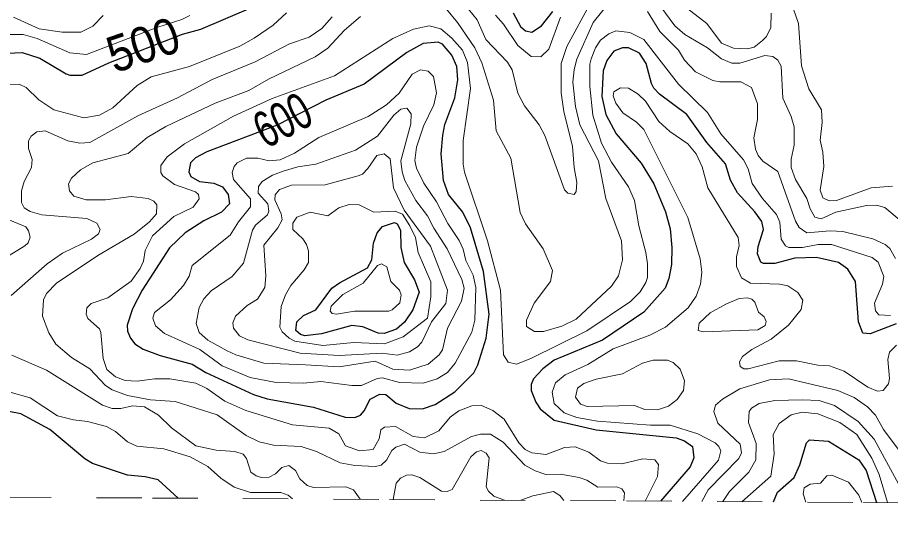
# Model space of a CAD drawing. Extents: x 577 to 602.9, y 7483.8 to 7511.6.
# Drawn here: x 593.996 to 595.926, y 7483.775 to 7484.893 of the extents above; entities that cross this region are included whole.
import ezdxf
from ezdxf.enums import TextEntityAlignment as Align

# ---------------------------------------------------------------- set-up
doc = ezdxf.new("R2010")
doc.units = 0
doc.header["$LTSCALE"] = 0.032
doc.linetypes.add('SHORT_DASHED', pattern=[2.7, 1.5, -1.2])
for name, color, linetype, lineweight in [('1', 7, 'Continuous', 25), ('2', 7, 'Continuous', 13), ('62', 7, 'SHORT_DASHED', 13)]:
    doc.layers.add(name, color=color, linetype=linetype, lineweight=lineweight)
doc.layers.add('61', color=7, linetype='Continuous')

msp = doc.modelspace()

# ---------------------------------------------------------------- linework, layer by layer
at = {"layer": '1'}
for points in [[(593.9574, 7484.8127), (594.0067, 7484.8151), (594.0456, 7484.8024), (594.1037, 7484.7682), (594.1124, 7484.765), (594.1395, 7484.765), (594.1983, 7484.792), (594.3613, 7484.8556), (594.4019, 7484.8668), (594.5069, 7484.9113)], [(595.0921, 7484.9026), (595.108, 7484.8723), (595.1191, 7484.8628), (595.1334, 7484.8604), (595.1549, 7484.8739), (595.1796, 7484.9057)], [(595.9382, 7484.2147), (595.8809, 7484.1925), (595.865, 7484.1941), (595.8555, 7484.2195), (595.8483, 7484.3086), (595.8316, 7484.3356), (595.8109, 7484.3507), (595.7624, 7484.3618), (595.7147, 7484.3603), (595.6702, 7484.3483), (595.6455, 7484.3483), (595.6392, 7484.3515), (595.632, 7484.3698), (595.6336, 7484.3857), (595.6455, 7484.4239), (595.6416, 7484.4414), (595.6265, 7484.4628), (595.5875, 7484.505), (595.5724, 7484.5328), (595.5613, 7484.5686), (595.5199, 7484.6163), (595.4762, 7484.6783), (595.4157, 7484.7229), (595.403, 7484.7364), (595.3974, 7484.7467), (595.3863, 7484.7904), (595.3712, 7484.8135), (595.3466, 7484.8254), (595.3338, 7484.8254), (595.3147, 7484.8183), (595.2988, 7484.7976), (595.2909, 7484.7745), (595.2877, 7484.7181), (595.2965, 7484.6783), (595.3195, 7484.6354), (595.3752, 7484.5702), (595.403, 7484.5249), (595.4285, 7484.4628), (595.4388, 7484.4247), (595.4428, 7484.3841), (595.442, 7484.3459), (595.4364, 7484.3149), (595.4277, 7484.2935), (595.3807, 7484.241), (595.2893, 7484.179), (595.1828, 7484.1344), (595.1573, 7484.1153), (595.1366, 7484.0931), (595.1319, 7484.0811), (595.1319, 7484.0676), (595.1422, 7484.0414), (595.1517, 7484.0271), (595.1828, 7484.0016), (595.2758, 7483.9802), (595.4523, 7483.9627), (595.4706, 7483.9563), (595.4881, 7483.9436), (595.4913, 7483.9189), (595.4833, 7483.8983), (595.4173, 7483.8226)], [(594.3517, 7483.8292), (594.3073, 7483.8696), (594.2786, 7483.8768), (594.2397, 7483.88), (594.1625, 7483.9062), (594.145, 7483.9165), (594.0679, 7483.981), (594.0035, 7484.0159), (593.9272, 7484.0303)], [(595.6672, 7483.8211), (595.6764, 7483.8428), (595.7128, 7483.8747), (595.7253, 7483.9027), (595.74, 7483.9518), (595.747, 7483.958), (595.789, 7483.9557), (595.8559, 7483.9144), (595.8723, 7483.8903), (595.8951, 7483.8196)]]:
    msp.add_lwpolyline(points, dxfattribs=at)
for points in [[(594.9199, 7484.0368), (594.9633, 7484.0644), (595.0054, 7484.1066), (595.0142, 7484.1241), (595.0325, 7484.1829), (595.0388, 7484.2362), (595.0261, 7484.3308), (594.9975, 7484.427), (594.9808, 7484.462), (594.949, 7484.501), (594.9378, 7484.532), (594.9331, 7484.5909), (594.9362, 7484.6322), (594.941, 7484.6561), (594.9633, 7484.7149), (594.9696, 7484.7547), (594.9673, 7484.7841), (594.9561, 7484.8095), (594.9355, 7484.8334), (594.9259, 7484.8382), (594.8933, 7484.835), (594.8567, 7484.8151), (594.7629, 7484.7451), (594.6778, 7484.7093), (594.5703, 7484.6547), (594.4146, 7484.5956), (594.39, 7484.5821), (594.3788, 7484.571), (594.3749, 7484.5511), (594.3796, 7484.5408), (594.3987, 7484.5296), (594.4305, 7484.5264), (594.4496, 7484.5177), (594.4623, 7484.501), (594.4647, 7484.4803), (594.4472, 7484.462), (594.4082, 7484.443), (594.3669, 7484.4159), (594.3327, 7484.3833), (594.2723, 7484.2895), (594.2508, 7484.2481), (594.2389, 7484.2123), (594.2397, 7484.1988), (594.246, 7484.1829), (594.2556, 7484.171), (594.2739, 7484.1591), (594.312, 7484.1448), (594.3828, 7484.1257), (594.413, 7484.1074), (594.518, 7484.0589), (594.5482, 7484.0493), (594.6508, 7484.0303), (594.7208, 7484.0088), (594.7422, 7484.008), (594.7542, 7484.0128), (594.7629, 7484.0223), (594.7756, 7484.0485), (594.7971, 7484.0597), (594.8106, 7484.0589), (594.8337, 7484.0398), (594.8623, 7484.0279), (594.8917, 7484.0271)], [(594.7084, 7484.3059), (594.7701, 7484.3388), (594.7796, 7484.3563), (594.7836, 7484.3936), (594.7915, 7484.4159), (594.8035, 7484.4302), (594.8297, 7484.439), (594.8353, 7484.4358), (594.8432, 7484.4223), (594.844, 7484.3841), (594.8512, 7484.3507), (594.8742, 7484.3125), (594.8846, 7484.2847), (594.8702, 7484.2457), (594.852, 7484.2187), (594.8345, 7484.2028), (594.8066, 7484.1933), (594.7939, 7484.1941), (594.7597, 7484.2084), (594.7351, 7484.2116), (594.6683, 7484.1925), (594.6317, 7484.1885), (594.6222, 7484.1917), (594.6118, 7484.2004), (594.6142, 7484.2195), (594.6285, 7484.233), (594.6555, 7484.2457), (594.6913, 7484.2935)]]:
    msp.add_lwpolyline(points, close=True, dxfattribs=at)
at = {"layer": '2'}
for points in [[(594.9203, 7484.9415), (594.9688, 7484.8811), (595.007, 7484.8254), (595.0229, 7484.792), (595.0484, 7484.7093), (595.0547, 7484.6417), (595.0865, 7484.5813), (595.1072, 7484.4612), (595.1191, 7484.4358), (595.1581, 7484.3809), (595.1788, 7484.3332), (595.1748, 7484.3086), (595.1382, 7484.2609), (595.1215, 7484.2227), (595.1215, 7484.2092), (595.139, 7484.198), (595.1589, 7484.198), (595.1994, 7484.21), (595.2313, 7484.2251), (595.3092, 7484.2982), (595.3251, 7484.3213), (595.3338, 7484.3563), (595.3314, 7484.3984), (595.2965, 7484.4923), (595.2806, 7484.5757), (595.2392, 7484.6553), (595.2297, 7484.6958), (595.2241, 7484.7491), (595.2265, 7484.7777), (595.2328, 7484.8), (595.2686, 7484.8811), (595.3028, 7484.9232)], [(594.9649, 7484.9471), (595.0126, 7484.8875), (595.0317, 7484.8437), (595.0794, 7484.7936), (595.0897, 7484.7769), (595.1024, 7484.7252), (595.1168, 7484.6974), (595.1494, 7484.6553), (595.1621, 7484.6314), (595.2058, 7484.5113), (595.213, 7484.5042), (595.2265, 7484.501), (595.2313, 7484.5074), (595.2328, 7484.5272), (595.2265, 7484.5606), (595.2233, 7484.6068), (595.2042, 7484.6847), (595.1979, 7484.726), (595.1979, 7484.7904), (595.2106, 7484.8286), (595.2647, 7484.9272)], [(595.7068, 7484.9256), (595.7227, 7484.8795), (595.729, 7484.7857), (595.7457, 7484.7348), (595.7736, 7484.6879), (595.7752, 7484.66), (595.7704, 7484.6211), (595.7767, 7484.5948), (595.7783, 7484.563), (595.7704, 7484.5105), (595.7767, 7484.4938), (595.7903, 7484.4867)], [(593.9789, 7484.7443), (594.0003, 7484.7451), (594.0154, 7484.738), (594.0433, 7484.7101), (594.0767, 7484.6879), (594.1427, 7484.6704), (594.1776, 7484.6767), (594.2071, 7484.6926), (594.2611, 7484.7419), (594.2922, 7484.761), (594.3764, 7484.7841), (594.4878, 7484.8294), (594.5196, 7484.8469), (594.5617, 7484.8755), (594.5911, 7484.9026)], [(595.3887, 7484.9057), (595.4165, 7484.8612), (595.4571, 7484.8199), (595.4706, 7484.7984), (595.4953, 7484.7722), (595.5334, 7484.7531), (595.5485, 7484.7499), (595.5954, 7484.7499), (595.6185, 7484.738), (595.632, 7484.7014), (595.632, 7484.6672), (595.6241, 7484.6266), (595.6273, 7484.6012), (595.6336, 7484.5869), (595.644, 7484.5749), (595.6773, 7484.5519), (595.7163, 7484.4422), (595.7243, 7484.4278), (595.741, 7484.4159), (595.7927, 7484.4207), (595.8205, 7484.4191), (595.8873, 7484.4032), (595.9143, 7484.3905), (595.9246, 7484.3817), (595.9374, 7484.3595)], [(595.4181, 7484.9161), (595.4491, 7484.8739), (595.4714, 7484.8549), (595.5215, 7484.8254), (595.5525, 7484.8008), (595.5756, 7484.7912), (595.5931, 7484.7912), (595.6479, 7484.8087), (595.6662, 7484.8063), (595.6773, 7484.7984), (595.6845, 7484.7849), (595.6877, 7484.7141), (595.7068, 7484.6736), (595.7131, 7484.6505), (595.7131, 7484.6099), (595.7068, 7484.5789), (595.7068, 7484.5606), (595.7163, 7484.5344), (595.741, 7484.4923), (595.7481, 7484.4692), (595.7585, 7484.4509), (595.7728, 7484.4469), (595.8054, 7484.462), (595.873, 7484.4763), (595.8952, 7484.4771), (595.9135, 7484.4724), (595.9859, 7484.4119)], [(595.4754, 7484.9137), (595.5199, 7484.8795), (595.5525, 7484.8358), (595.5787, 7484.8246), (595.6098, 7484.823), (595.6249, 7484.827), (595.6432, 7484.8413), (595.6519, 7484.8501), (595.6614, 7484.87), (595.6622, 7484.9018)], [(594.3772, 7484.897), (594.3597, 7484.8877), (594.3044, 7484.8704), (594.149, 7484.8103), (594.1124, 7484.8143), (594.0401, 7484.8461), (594.0091, 7484.8549), (593.9272, 7484.8549)], [(593.9828, 7484.2776), (594.0623, 7484.3475), (594.0957, 7484.3714), (594.1602, 7484.4024), (594.1753, 7484.4143), (594.1792, 7484.4239), (594.1721, 7484.4374), (594.1498, 7484.4477), (594.0504, 7484.4557), (594.0242, 7484.4636), (594.0115, 7484.4716), (594.0051, 7484.4835), (594.0051, 7484.509), (594.0115, 7484.5296), (594.0274, 7484.5606), (594.0289, 7484.5781), (594.021, 7484.6028), (594.021, 7484.6195), (594.0266, 7484.6298), (594.0393, 7484.6394), (594.0576, 7484.6417), (594.1077, 7484.6195), (594.1339, 7484.6147), (594.1562, 7484.6163), (594.2627, 7484.6751), (594.3502, 7484.7149), (594.4265, 7484.7555), (594.522, 7484.7944), (594.5975, 7484.8342), (594.6412, 7484.8493), (594.6691, 7484.8684), (594.6921, 7484.8938)], [(594.1856, 7484.897), (594.1633, 7484.8731), (594.1363, 7484.8604), (594.0949, 7484.8604), (594.0441, 7484.8676), (593.9876, 7484.893)], [(595.3368, 7483.8231), (595.338, 7483.841), (595.3322, 7483.8497), (595.3211, 7483.8545), (595.279, 7483.8537), (595.2551, 7483.8688), (595.2376, 7483.8752), (595.1963, 7483.8824), (595.1645, 7483.8816), (595.1406, 7483.8895), (595.1175, 7483.9022), (595.0698, 7483.9531), (595.042, 7483.9706), (595.0197, 7483.9706), (594.9999, 7483.9658), (594.9394, 7483.9324), (594.9156, 7483.9277), (594.8854, 7483.9309), (594.852, 7483.9491), (594.8329, 7483.942), (594.8241, 7483.9348), (594.8122, 7483.9134), (594.8003, 7483.9022), (594.7875, 7483.8991), (594.7422, 7483.9014), (594.7096, 7483.9078), (594.6571, 7483.9324), (594.6237, 7483.9436), (594.5625, 7483.9468), (594.5307, 7483.9539), (594.5021, 7483.9682), (594.4377, 7484.0136), (594.3446, 7484.043), (594.2906, 7484.047), (594.2397, 7484.0565), (594.2055, 7484.0692), (594.1912, 7484.0788), (594.1562, 7484.1153), (594.1156, 7484.1408), (594.0814, 7484.1702), (594.0655, 7484.1949), (594.052, 7484.2322), (594.0536, 7484.268), (594.0608, 7484.2823), (594.083, 7484.3046), (594.1737, 7484.3658), (594.254, 7484.4135), (594.2882, 7484.4406), (594.3033, 7484.4581), (594.3041, 7484.4779), (594.2977, 7484.4859), (594.285, 7484.4923), (594.2476, 7484.4962), (594.1912, 7484.4891), (594.1482, 7484.4891), (594.1212, 7484.497), (594.1116, 7484.509), (594.1093, 7484.5249), (594.1156, 7484.5368), (594.1355, 7484.5559), (594.1633, 7484.571), (594.2413, 7484.5916), (594.2834, 7484.6274), (594.324, 7484.6513), (594.4337, 7484.703), (594.5076, 7484.7308), (594.5514, 7484.7563), (594.654, 7484.8056), (594.6826, 7484.8246), (594.7192, 7484.8644), (594.7542, 7484.8946)], [(595.0531, 7484.8978), (595.0706, 7484.8779), (595.1024, 7484.8302), (595.1319, 7484.8063), (595.1533, 7484.8056), (595.1708, 7484.8222), (595.1963, 7484.893)], [(595.8984, 7484.3515), (595.8857, 7484.3618), (595.7958, 7484.3905), (595.7664, 7484.3905), (595.7314, 7484.3841), (595.7012, 7484.3841), (595.694, 7484.3873), (595.6845, 7484.4024), (595.6813, 7484.4398), (595.6742, 7484.4565), (595.6432, 7484.4923), (595.6201, 7484.5256), (595.6113, 7484.5575), (595.601, 7484.5773), (595.5509, 7484.6354), (595.5215, 7484.6823), (595.4571, 7484.7451), (595.3807, 7484.8437), (595.3497, 7484.8596), (595.3187, 7484.8628), (595.3036, 7484.8564), (595.2853, 7484.8421), (595.2742, 7484.8254), (595.2647, 7484.8008), (595.2615, 7484.7889), (595.2615, 7484.7396), (595.2678, 7484.6767), (595.2869, 7484.6147), (595.3092, 7484.5726), (595.3466, 7484.5177), (595.3601, 7484.4875), (595.3696, 7484.4318), (595.3855, 7484.373), (595.3887, 7484.3475), (595.3887, 7484.3173), (595.3855, 7484.3062), (595.3728, 7484.2855), (595.3513, 7484.264), (595.2551, 7484.1996), (595.1311, 7484.1384), (595.0993, 7484.1257), (595.081, 7484.1304), (595.0706, 7484.1464), (595.0643, 7484.2895), (595.0356, 7484.3984), (594.9848, 7484.5503), (594.9816, 7484.5678), (594.9816, 7484.6203), (594.9975, 7484.7356), (594.9911, 7484.7928), (594.98, 7484.8199), (594.9561, 7484.8469), (594.9323, 7484.8676), (594.906, 7484.8739), (594.8718, 7484.8668), (594.8257, 7484.8461), (594.6969, 7484.7634), (594.5593, 7484.7133), (594.4742, 7484.6743), (594.3653, 7484.6131), (594.3271, 7484.5845), (594.3136, 7484.5654), (594.3136, 7484.5495), (594.3176, 7484.5423), (594.3438, 7484.5233), (594.39, 7484.5066), (594.3963, 7484.501), (594.3979, 7484.4915), (594.3844, 7484.4732), (594.3422, 7484.4525), (594.2945, 7484.4096), (594.2786, 7484.377), (594.2747, 7484.3539), (594.2675, 7484.3372), (594.2476, 7484.3094), (594.1959, 7484.2728), (594.1594, 7484.2601), (594.1498, 7484.2505), (594.1482, 7484.2362), (594.1522, 7484.2267), (594.1776, 7484.2036), (594.1808, 7484.1957), (594.1856, 7484.1384), (594.1936, 7484.1137), (594.2134, 7484.0978), (594.2341, 7484.0899), (594.2611, 7484.0883), (594.2993, 7484.0931), (594.3335, 7484.0931), (594.3908, 7484.0835), (594.4146, 7484.0716), (594.4544, 7484.0438), (594.5013, 7484.0231), (594.6039, 7483.9913), (594.685, 7483.9841), (594.7064, 7483.9714), (594.7215, 7483.9452), (594.7526, 7483.934), (594.7828, 7483.9372), (594.7955, 7483.9603), (594.7995, 7483.9802)], [(595.4662, 7483.8223), (595.5461, 7483.9134), (595.5509, 7483.934), (595.5469, 7483.9436), (595.5382, 7483.9515), (595.5, 7483.9714), (595.4388, 7483.9905), (595.3959, 7483.9905), (595.2782, 7484), (595.2328, 7484.008), (595.205, 7484.0183), (595.1828, 7484.039), (595.178, 7484.0637), (595.1859, 7484.0843), (595.2066, 7484.1018), (595.2567, 7484.1249), (595.3132, 7484.1599), (595.3943, 7484.1901), (595.4285, 7484.2076), (595.4786, 7484.2505), (595.4968, 7484.276), (595.5064, 7484.303), (595.5088, 7484.3292), (595.5056, 7484.3587), (595.4778, 7484.4501), (595.3807, 7484.6449), (595.3648, 7484.6608), (595.3346, 7484.6815), (595.3187, 7484.703), (595.3132, 7484.7189), (595.3147, 7484.7284), (595.3291, 7484.7372), (595.3466, 7484.7364), (595.368, 7484.7229), (595.3847, 7484.7077), (595.4141, 7484.6624), (595.438, 7484.6402), (595.4778, 7484.6131), (595.4968, 7484.5909), (595.5096, 7484.5622), (595.5223, 7484.5161), (595.5891, 7484.4056), (595.5915, 7484.3881), (595.5859, 7484.3634), (595.5859, 7484.342), (595.597, 7484.3165), (595.6169, 7484.3046), (595.6805, 7484.303), (595.6988, 7484.299), (595.7211, 7484.2839), (595.7322, 7484.2672), (595.7282, 7484.2465), (595.7004, 7484.2123), (595.6622, 7484.1813), (595.6193, 7484.1583), (595.5986, 7484.1424), (595.5923, 7484.1312), (595.5939, 7484.1209), (595.6018, 7484.1153), (595.6113, 7484.1153), (595.6797, 7484.1328), (595.7179, 7484.1328), (595.7656, 7484.1233), (595.7911, 7484.1217), (595.8237, 7484.1106), (595.8761, 7484.0748), (595.8976, 7484.066), (595.9095, 7484.0676), (595.9215, 7484.0819), (595.9239, 7484.0939), (595.9199, 7484.136), (595.9239, 7484.1519), (595.939, 7484.1678)], [(595.7903, 7484.4867), (595.807, 7484.4875), (595.8833, 7484.5161), (595.9302, 7484.5193)], [(593.9685, 7484.3603), (594.013, 7484.3873), (594.0202, 7484.3944), (594.0242, 7484.4064), (594.021, 7484.4207), (594.0146, 7484.4294), (593.9709, 7484.4477)], [(595.9262, 7484.233), (595.9, 7484.2346), (595.8928, 7484.2434), (595.8905, 7484.2609), (595.9087, 7484.303), (595.9111, 7484.3197), (595.8984, 7484.3515)], [(594.7536, 7483.8268), (594.739, 7483.8474), (594.7223, 7483.8545), (594.6508, 7483.8529), (594.6365, 7483.8577), (594.6206, 7483.872), (594.611, 7483.8903), (594.5959, 7483.9014), (594.5808, 7483.8975), (594.5665, 7483.8831), (594.553, 7483.876), (594.5347, 7483.8752), (594.5243, 7483.8784), (594.5124, 7483.8871), (594.5029, 7483.9173), (594.4949, 7483.9269), (594.4766, 7483.9324), (594.4353, 7483.9356), (594.3908, 7483.9452), (594.3367, 7483.9849), (594.3081, 7484.0128), (594.277, 7484.031), (594.2508, 7484.0334), (594.2246, 7484.0279), (594.2055, 7484.0279), (594.184, 7484.035), (594.0608, 7484.1122), (593.9836, 7484.1456)], [(595.5092, 7483.8221), (595.5231, 7483.8479), (595.5907, 7483.9173), (595.597, 7483.9293), (595.5939, 7483.9491), (595.5446, 7483.9953), (595.5358, 7484.0207), (595.539, 7484.035), (595.5549, 7484.0485), (595.5931, 7484.0708), (595.6583, 7484.0907), (595.7004, 7484.0931), (595.8093, 7484.0676), (595.8459, 7484.0517), (595.8753, 7484.031), (595.8928, 7484.0128), (595.9103, 7483.981), (595.9493, 7483.9285), (596.0089, 7483.8189)], [(594.6045, 7483.8277), (594.5948, 7483.8359), (594.5784, 7483.8418), (594.5116, 7483.8418), (594.475, 7483.8537), (594.4456, 7483.8736), (594.417, 7483.8991), (594.378, 7483.9205), (594.32, 7483.9388), (594.2603, 7483.9444), (594.2397, 7483.9539), (594.2134, 7483.977), (594.1928, 7483.9881), (594.1514, 7483.9992), (594.1204, 7484.0024), (594.0846, 7484.0112), (594.0242, 7484.0509), (593.9828, 7484.0629)], [(594.7995, 7483.9802), (594.8074, 7483.9865), (594.8321, 7483.9881), (594.871, 7483.9658), (594.8957, 7483.9627), (594.9275, 7483.9786), (594.9529, 7484.0088), (594.972, 7484.0223), (595.0007, 7484.0334), (595.0221, 7484.0342), (595.0468, 7484.0231), (595.0722, 7484.004), (595.1048, 7483.9515), (595.1183, 7483.9372), (595.1334, 7483.9293), (595.1653, 7483.9261), (595.2058, 7483.9412), (595.2289, 7483.9428), (595.2591, 7483.9309), (595.2853, 7483.9118), (595.3004, 7483.907), (595.3322, 7483.9054), (595.3784, 7483.9165), (595.4054, 7483.9142), (595.4134, 7483.9038), (595.411, 7483.8776), (595.3836, 7483.8228)], [(595.5551, 7483.8218), (595.5699, 7483.8441), (595.6129, 7483.8871), (595.628, 7483.9142), (595.6288, 7483.9499), (595.6121, 7483.9969), (595.6137, 7484.0207), (595.6185, 7484.0287), (595.636, 7484.039), (595.6702, 7484.0454), (595.7306, 7484.047), (595.768, 7484.0454), (595.8022, 7484.0342), (595.8547, 7483.9992), (595.8897, 7483.9595), (595.9667, 7483.8192)], [(595.5977, 7483.8215), (595.6613, 7483.8782), (595.6686, 7483.9269), (595.667, 7483.9698), (595.6797, 7483.9945), (595.7068, 7484.0136), (595.7306, 7484.0199), (595.7656, 7484.0159), (595.8141, 7483.9969), (595.8515, 7483.9698), (595.8849, 7483.9181), (595.9008, 7483.8816), (595.9196, 7483.8195)], [(594.8269, 7483.8264), (594.8337, 7483.8625), (594.8432, 7483.8736), (594.8559, 7483.88), (594.8679, 7483.8808), (594.8854, 7483.8752), (594.9339, 7483.845), (594.9458, 7483.8442), (594.9569, 7483.8482), (594.9983, 7483.9205), (595.011, 7483.9317), (595.0213, 7483.9348), (595.0325, 7483.9285), (595.0388, 7483.9189), (595.0325, 7483.8545), (595.0372, 7483.845), (595.0492, 7483.8338), (595.073, 7483.8248)], [(595.7392, 7483.8206), (595.7333, 7483.8386), (595.735, 7483.8521), (595.7481, 7483.8601), (595.7712, 7483.8625), (595.7855, 7483.8784), (595.7966, 7483.88), (595.8332, 7483.8649), (595.8563, 7483.8362), (595.8623, 7483.8198)], [(595.1092, 7483.8246), (595.1354, 7483.8347), (595.1813, 7483.844), (595.1952, 7483.8355), (595.2041, 7483.824)]]:
    msp.add_lwpolyline(points, dxfattribs=at)
for points in [[(594.9871, 7484.3547), (595.0038, 7484.3229), (595.0094, 7484.295), (595.007, 7484.2227), (595.0007, 7484.1964), (594.9641, 7484.1281), (594.9466, 7484.1074), (594.9243, 7484.0931), (594.8933, 7484.0835), (594.8408, 7484.0851), (594.8035, 7484.0955), (594.7915, 7484.0939), (594.7565, 7484.0788), (594.7351, 7484.0788), (594.6667, 7484.0875), (594.6285, 7484.0835), (594.5681, 7484.0851), (594.5108, 7484.0963), (594.4488, 7484.1217), (594.3995, 7484.1583), (594.3216, 7484.1933), (594.3017, 7484.2108), (594.2953, 7484.2275), (594.2993, 7484.2402), (594.3343, 7484.268), (594.3637, 7484.2998), (594.3756, 7484.3205), (594.3828, 7484.3436), (594.4663, 7484.4111), (594.4846, 7484.4406), (594.5116, 7484.474), (594.5116, 7484.4915), (594.4742, 7484.5344), (594.4711, 7484.5495), (594.475, 7484.563), (594.4822, 7484.571), (594.5029, 7484.5813), (594.5275, 7484.5813), (594.553, 7484.5757), (594.5768, 7484.5773), (594.6086, 7484.5924), (594.6627, 7484.6274), (594.7716, 7484.6736), (594.8122, 7484.699), (594.84, 7484.7252), (594.8687, 7484.7674), (594.8869, 7484.7769), (594.9044, 7484.7737), (594.9156, 7484.7618), (594.9227, 7484.726), (594.9164, 7484.699), (594.8941, 7484.6521), (594.8782, 7484.606), (594.875, 7484.5765), (594.8782, 7484.559), (594.8949, 7484.5264), (594.9227, 7484.4851), (594.9474, 7484.4366), (594.9728, 7484.3992), (594.9816, 7484.3801)], [(594.6333, 7484.1241), (594.7072, 7484.1201), (594.7868, 7484.132), (594.8257, 7484.1145), (594.8631, 7484.1122), (594.9044, 7484.1257), (594.9283, 7484.1464), (594.9355, 7484.1575), (594.9466, 7484.2052), (594.9776, 7484.2648), (594.984, 7484.2935), (594.9784, 7484.3133), (594.9458, 7484.3809), (594.9164, 7484.4263), (594.9028, 7484.4541), (594.8766, 7484.4875), (594.8528, 7484.532), (594.8464, 7484.5511), (594.844, 7484.5757), (594.8655, 7484.6576), (594.8663, 7484.6791), (594.8567, 7484.6918), (594.844, 7484.6895), (594.8281, 7484.6767), (594.7923, 7484.6298), (594.7438, 7484.5988), (594.6555, 7484.5678), (594.6158, 7484.5622), (594.584, 7484.5527), (594.5601, 7484.5439), (594.5371, 7484.5296), (594.5291, 7484.5185), (594.5283, 7484.5042), (594.5498, 7484.4803), (594.5522, 7484.4644), (594.549, 7484.4557), (594.5228, 7484.4334), (594.5156, 7484.4223), (594.4957, 7484.3491), (594.4711, 7484.3197), (594.4242, 7484.2879), (594.4082, 7484.2704), (594.3979, 7484.2513), (594.3916, 7484.2155), (594.3979, 7484.1957), (594.417, 7484.179), (594.4599, 7484.1551), (594.479, 7484.1464), (594.541, 7484.1281)], [(594.9116, 7484.2195), (594.8901, 7484.1742), (594.8806, 7484.1638), (594.8631, 7484.1527), (594.8353, 7484.1456), (594.8027, 7484.1503), (594.7072, 7484.1448), (594.6214, 7484.1503), (594.5053, 7484.1797), (594.487, 7484.1885), (594.4742, 7484.2052), (594.4727, 7484.2171), (594.4782, 7484.2322), (594.5037, 7484.2553), (594.5267, 7484.2696), (594.5434, 7484.295), (594.545, 7484.3213), (594.541, 7484.3889), (594.5721, 7484.427), (594.5816, 7484.4453), (594.5792, 7484.4581), (594.5649, 7484.4891), (594.5657, 7484.5002), (594.5752, 7484.5121), (594.6023, 7484.5217), (594.6762, 7484.5225), (594.7494, 7484.5423), (594.7589, 7484.5463), (594.7708, 7484.5583), (594.7907, 7484.5869), (594.8066, 7484.5909), (594.8201, 7484.5797), (594.8273, 7484.5161), (594.8512, 7484.466), (594.9092, 7484.3865), (594.9466, 7484.2895), (594.9434, 7484.2601)], [(594.9028, 7484.2275), (594.91, 7484.2744), (594.91, 7484.3078), (594.8822, 7484.373), (594.8758, 7484.4056), (594.8639, 7484.4318), (594.8472, 7484.4573), (594.8313, 7484.4644), (594.7844, 7484.462), (594.7518, 7484.4779), (594.7295, 7484.4787), (594.7064, 7484.4716), (594.6826, 7484.4541), (594.6436, 7484.462), (594.6142, 7484.4509), (594.6047, 7484.4374), (594.6047, 7484.4239), (594.6269, 7484.4032), (594.6349, 7484.3905), (594.6396, 7484.3762), (594.6396, 7484.3507), (594.6301, 7484.334), (594.6007, 7484.2998), (594.5888, 7484.2791), (594.5792, 7484.2529), (594.576, 7484.2076), (594.5816, 7484.1972), (594.5967, 7484.1829), (594.6094, 7484.1766), (594.6715, 7484.167), (594.7398, 7484.1734), (594.8074, 7484.171), (594.8488, 7484.1861)], [(594.8408, 7484.2895), (594.8448, 7484.2791), (594.8416, 7484.2617), (594.8249, 7484.2457), (594.817, 7484.2426), (594.7414, 7484.2426), (594.7017, 7484.2362), (594.6921, 7484.2378), (594.6874, 7484.2426), (594.6897, 7484.2537), (594.7152, 7484.2799), (594.7605, 7484.3046), (594.7923, 7484.3436), (594.8011, 7484.3475), (594.813, 7484.3412), (594.8217, 7484.3086)], [(595.562, 7484.2585), (595.5915, 7484.2712), (595.6098, 7484.2728), (595.6193, 7484.2696), (595.6265, 7484.2632), (595.6344, 7484.241), (595.6471, 7484.2306), (595.6511, 7484.2203), (595.6487, 7484.2116), (595.6328, 7484.202), (595.512, 7484.1972), (595.5008, 7484.2004), (595.5032, 7484.2163), (595.5271, 7484.2394)], [(595.411, 7484.0247), (595.4356, 7484.0326), (595.4547, 7484.0477), (595.4682, 7484.0676), (595.4706, 7484.0891), (595.4611, 7484.1145), (595.446, 7484.1297), (595.4332, 7484.1344), (595.4014, 7484.1344), (595.3776, 7484.1281), (595.3338, 7484.1042), (595.2758, 7484.0923), (595.248, 7484.0827), (595.2344, 7484.0724), (595.2297, 7484.0525), (595.2408, 7484.0374), (595.2559, 7484.0318), (595.3601, 7484.0342), (595.3831, 7484.0255)]]:
    msp.add_lwpolyline(points, close=True, dxfattribs=at)
at = {"layer": '62'}
msp.add_lwpolyline([(593.7709, 7483.8329), (594.2948, 7483.8296), (594.8187, 7483.8264), (595.3426, 7483.8231), (595.8665, 7483.8198), (596.3904, 7483.8165), (596.9143, 7483.8132), (597.4382, 7483.8098), (597.9621, 7483.8065), (598.486, 7483.8031), (599.0099, 7483.7997), (599.5338, 7483.7963), (600.0577, 7483.7928), (600.5816, 7483.7894), (601.1055, 7483.7859), (601.6294, 7483.7824), (602.1533, 7483.7789), (602.6772, 7483.7754)], dxfattribs=at)

# ---------------------------------------------------------------- texts
at = {"layer": '61'}
for s, rotation, width, p in [('500', 18.623, 0.9, (594.287, 7484.7944)), ('600', 27.827, 0.7, (594.6009, 7484.6304))]:
    msp.add_text(s, height=0.08, rotation=rotation, dxfattribs=dict(at, width=width)).set_placement(p, align=Align.CENTER)

doc.saveas('drawing.dxf')
